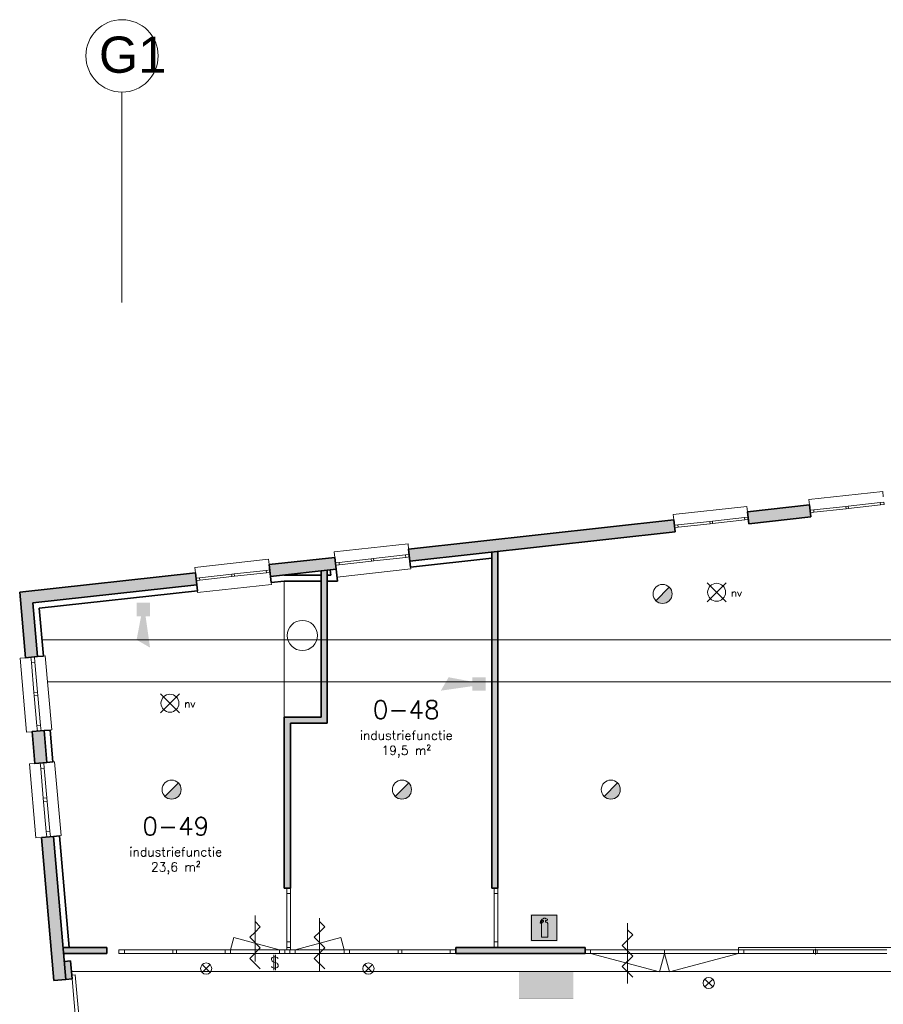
# Model space of a CAD drawing. Header units: millimetres. Extents: x -13022 to 1371524, y -38729 to 632593.
# Tile 262 of 381: x 508339 to 522652, y 616275 to 632593. Entities that reach past the tile are written whole.
import ezdxf
from ezdxf.lldxf.tags import DXFTag

# ---------------------------------------------------------------- set-up
doc = ezdxf.new("R2010")
doc.units = ezdxf.units.MM
doc.header["$LTSCALE"] = 35
for name, color, linetype, lineweight in [('A LIJN 1', 1, 'Continuous', 20), ('A LIJN 2', 2, 'Continuous', 35), ('A LIJN 5', 5, 'Continuous', 13), ('A LIJN 9', 252, 'Continuous', 18), ('A OPMER', 10, 'Continuous', 50), ('Al65----_beveiliging-inst', 92, 'Continuous', 9), ('B95 tekst', 7, 'Continuous', 25), ('brandveiligheid voorzieningen', 10, 'Continuous', 9)]:
    doc.layers.add(name, color=color, linetype=linetype, lineweight=lineweight)
doc.styles.add('Algemeen', font='simplex.shx', dxfattribs={"height": 2.5})
doc.styles.add('Arial53', font='arial.ttf', dxfattribs={"height": 0.600000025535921})
tags = doc.linetypes.add('DIVIDE2', pattern=[0.625, 0.25, -0.125, 0, -0.125, 0, -0.125]).pattern_tags.tags
tags[14:15] = [DXFTag(74, 4), DXFTag(75, 0), DXFTag(340, '0'), DXFTag(46, 1.0), DXFTag(50, 0.0), DXFTag(44, 0.0), DXFTag(45, 0.0)]
tags[12:13] = [DXFTag(74, 4), DXFTag(75, 0), DXFTag(340, '0'), DXFTag(46, 1.0), DXFTag(50, 0.0), DXFTag(44, 0.0), DXFTag(45, 0.0)]
tags[10:11] = [DXFTag(74, 4), DXFTag(75, 0), DXFTag(340, '0'), DXFTag(46, 1.0), DXFTag(50, 0.0), DXFTag(44, 0.0), DXFTag(45, 0.0)]
tags[8:9] = [DXFTag(74, 4), DXFTag(75, 0), DXFTag(340, '0'), DXFTag(46, 1.0), DXFTag(50, 0.0), DXFTag(44, 0.0), DXFTag(45, 0.0)]
tags[6:7] = [DXFTag(74, 4), DXFTag(75, 0), DXFTag(340, '0'), DXFTag(46, 1.0), DXFTag(50, 0.0), DXFTag(44, 0.0), DXFTag(45, 0.0)]
tags[4:5] = [DXFTag(74, 4), DXFTag(75, 0), DXFTag(340, '0'), DXFTag(46, 1.0), DXFTag(50, 0.0), DXFTag(44, 0.0), DXFTag(45, 0.0)]

# ---------------------------------------------------------------- blocks, each defined once
blk = doc.blocks.new('Nevenindicator')
at = {"layer": 'Al65----_beveiliging-inst', "color": 92, "ltscale": 0.7}
for p, q in [((159.1855845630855, -81.93500571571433), (161.3709309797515, -79.74965929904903)), ((159.1855845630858, -79.7496592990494), (161.3709309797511, -81.93500571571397))]:
    blk.add_line(p, q, dxfattribs=at)
blk.add_circle((160.2782577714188, -80.84233250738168), 1.545273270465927, dxfattribs=at)
blk = doc.blocks.new('Signaalgever (akoestisch)')
at = {"layer": 'Al65----_beveiliging-inst', "color": 10, "linetype": 'Continuous'}
for points in [[(3.712956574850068, 0), (3.712956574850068, 3.712956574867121), (0, 0), (0, 3.712956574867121)], [(10.23284543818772, 0), (12.37652191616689, 3.712956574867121), (3.712956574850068, 1.237652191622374), (3.712956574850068, 2.475304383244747)]]:
    blk.add_solid(points, dxfattribs=at)
blk = doc.blocks.new('Handbrandblusser')
at = {"ltscale": 0.1}
h = blk.add_hatch(color=10, dxfattribs=at)
h.paths.add_polyline_path([(15.58817086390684, 7.19129838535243), (8.58817086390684, 7.191298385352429), (8.58817086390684, 0.1912983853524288), (15.58817086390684, 0.1912983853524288)])
h.paths.add_polyline_path([(11.40672454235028, 1.098164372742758), (13.12900348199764, 1.098164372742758), (13.12900348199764, 4.758457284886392), (13.12677351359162, 4.788704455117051), (13.12008360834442, 4.836965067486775), (13.1104204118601, 4.880023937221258), (13.08886405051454, 4.945816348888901), (13.06414856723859, 4.998700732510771), (13.02586744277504, 5.058231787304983), (12.9868429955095, 5.10755201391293), (12.95413679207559, 5.140689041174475), (12.91511234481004, 5.174693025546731), (12.85471736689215, 5.214862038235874), (12.8034280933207, 5.240967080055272), (12.75566960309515, 5.259943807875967), (12.69731876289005, 5.276512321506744), (12.64287036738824, 5.285856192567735), (12.59604103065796, 5.28951667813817), (12.54084931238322, 5.286337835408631), (12.54084931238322, 5.674156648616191), (12.81457793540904, 5.67415664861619), (13.0845899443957, 5.754687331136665), (13.0845899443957, 6.042806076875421), (12.81532125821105, 6.123336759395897), (12.53954849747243, 6.123336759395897), (12.53954849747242, 6.319943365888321), (11.93857200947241, 6.319943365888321), (11.93857200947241, 6.126611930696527), (11.75088300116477, 6.127189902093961), (11.71873428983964, 6.117557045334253), (11.67878068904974, 6.100892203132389), (11.63603962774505, 6.075461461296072), (11.59274107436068, 6.04087950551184), (11.52677117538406, 5.963623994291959), (11.43701494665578, 5.860263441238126), (11.3073051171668, 5.71442198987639), (11.15195065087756, 5.537081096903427), (11.1285359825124, 5.493347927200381), (11.1142270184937, 5.460018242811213), (11.10103303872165, 5.420716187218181), (11.09192733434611, 5.385170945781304), (11.08560909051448, 5.350011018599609), (11.08282162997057, 5.317451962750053), (11.08207830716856, 5.281714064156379), (11.08300746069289, 5.251563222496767), (11.07384385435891, 5.179348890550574), (11.07204344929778, 5.126432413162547), (11.07018514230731, 5.071814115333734), (11.06888432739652, 4.982228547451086), (11.2439368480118, 4.982228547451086), (11.25973245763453, 5.227384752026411), (11.71483184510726, 5.697949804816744), (11.93857200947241, 5.697949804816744), (11.93857200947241, 5.305699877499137), (11.91645815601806, 5.30415862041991), (11.8861677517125, 5.30107610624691), (11.84937327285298, 5.295007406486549), (11.80533139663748, 5.284411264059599), (11.761289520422, 5.269672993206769), (11.72170758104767, 5.252333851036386), (11.68881554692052, 5.235669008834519), (11.65592351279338, 5.215440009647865), (11.6274914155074, 5.195018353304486), (11.59980264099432, 5.173633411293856), (11.5775029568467, 5.152922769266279), (11.5553891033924, 5.130767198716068), (11.53234609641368, 5.105047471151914), (11.51320553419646, 5.080387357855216), (11.49871073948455, 5.059291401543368), (11.48718923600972, 5.041566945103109), (11.47343776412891, 5.017484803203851), (11.46024378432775, 4.99166874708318), (11.45039475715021, 4.969513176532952), (11.4394307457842, 4.941288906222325), (11.42883839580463, 4.909307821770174), (11.42103350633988, 4.880698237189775), (11.41360027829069, 4.843515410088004), (11.40858284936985, 4.803635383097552), (11.40672454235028, 4.773002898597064)], flags=16)
at = {"layer": 'brandveiligheid voorzieningen', "ltscale": 0.1, "true_color": 0xffffff}
blk.add_hatch(color=7, dxfattribs=at).paths.add_polyline_path([(13.12900348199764, 4.758457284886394), (13.12677351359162, 4.788704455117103), (13.12008360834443, 4.836965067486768), (13.11042041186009, 4.880023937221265), (13.08886405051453, 4.945816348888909), (13.06414856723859, 4.998700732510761), (13.02586744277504, 5.058231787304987), (12.98684299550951, 5.107552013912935), (12.95413679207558, 5.14068904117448), (12.91511234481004, 5.174693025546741), (12.85471736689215, 5.214862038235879), (12.8034280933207, 5.240967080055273), (12.75566960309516, 5.259943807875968), (12.69731876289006, 5.276512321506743), (12.64287036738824, 5.285856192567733), (12.59604103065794, 5.28951667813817), (12.54084931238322, 5.286337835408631), (12.54084931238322, 5.674156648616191), (12.81457793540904, 5.67415664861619), (13.0845899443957, 5.754687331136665), (13.0845899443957, 6.042806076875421), (12.81532125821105, 6.123336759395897), (12.53954849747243, 6.123336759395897), (12.53954849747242, 6.319943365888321), (11.93857200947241, 6.319943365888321), (11.93857200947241, 6.126611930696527), (11.75088300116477, 6.127189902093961), (11.71873428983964, 6.117557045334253), (11.67878068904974, 6.100892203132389), (11.63603962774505, 6.075461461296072), (11.59274107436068, 6.04087950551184), (11.52677117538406, 5.963623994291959), (11.43701494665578, 5.860263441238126), (11.3073051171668, 5.71442198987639), (11.15195065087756, 5.537081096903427), (11.1285359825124, 5.493347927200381), (11.1142270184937, 5.460018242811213), (11.10103303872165, 5.420716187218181), (11.09192733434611, 5.385170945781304), (11.08560909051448, 5.350011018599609), (11.08282162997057, 5.317451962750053), (11.08207830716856, 5.281714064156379), (11.08300746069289, 5.251563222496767), (11.07384385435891, 5.179348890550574), (11.07204344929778, 5.126432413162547), (11.07018514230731, 5.071814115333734), (11.06888432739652, 4.982228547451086), (11.2439368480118, 4.982228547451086), (11.25973245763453, 5.227384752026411), (11.71483184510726, 5.697949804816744), (11.93857200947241, 5.697949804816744), (11.93857200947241, 5.305699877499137), (11.91645815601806, 5.30415862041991), (11.8861677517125, 5.30107610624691), (11.84937327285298, 5.295007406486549), (11.80533139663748, 5.284411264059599), (11.761289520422, 5.269672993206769), (11.72170758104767, 5.252333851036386), (11.68881554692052, 5.235669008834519), (11.65592351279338, 5.215440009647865), (11.6274914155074, 5.195018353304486), (11.59980264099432, 5.173633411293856), (11.5775029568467, 5.152922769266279), (11.5553891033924, 5.130767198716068), (11.53234609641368, 5.105047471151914), (11.51320553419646, 5.080387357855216), (11.49871073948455, 5.059291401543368), (11.48718923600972, 5.041566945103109), (11.47343776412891, 5.017484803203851), (11.46024378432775, 4.99166874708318), (11.45039475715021, 4.969513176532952), (11.4394307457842, 4.941288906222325), (11.42883839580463, 4.909307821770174), (11.42103350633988, 4.880698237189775), (11.41360027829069, 4.843515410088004), (11.40858284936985, 4.803635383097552), (11.40672454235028, 4.773002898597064), (11.40672454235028, 1.098164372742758), (13.12900348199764, 1.098164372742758)])
at = {"color": 10, "lineweight": 5, "ltscale": 0.1}
blk.add_lwpolyline([(11.40672454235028, 1.099223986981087), (11.40672454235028, 4.773002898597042), (11.40858284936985, 4.803635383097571), (11.41360027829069, 4.843515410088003), (11.42103350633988, 4.88069823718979), (11.42883839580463, 4.909307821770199), (11.43943074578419, 4.941288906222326), (11.45039475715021, 4.969513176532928), (11.46024378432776, 4.991668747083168), (11.4734377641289, 5.017484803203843), (11.48718923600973, 5.041566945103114), (11.49871073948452, 5.059291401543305), (11.51320553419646, 5.080387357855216), (11.53234609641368, 5.10504747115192), (11.55538910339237, 5.130767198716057), (11.57750295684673, 5.152922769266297), (11.59980264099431, 5.173633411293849), (11.62749141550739, 5.195018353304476), (11.65592351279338, 5.215440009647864), (11.68881554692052, 5.23566900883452), (11.72170758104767, 5.252333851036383), (11.761289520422, 5.269672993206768), (11.80533139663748, 5.284411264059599), (11.84937327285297, 5.295007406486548), (11.88616775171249, 5.30107610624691), (11.91645815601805, 5.304158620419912), (11.93857200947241, 5.305699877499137), (11.93857200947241, 5.697949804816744), (11.71483184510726, 5.697949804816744), (11.25973245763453, 5.22738475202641), (11.2439368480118, 4.982228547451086), (11.06888432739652, 4.982228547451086), (11.07018514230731, 5.071814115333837), (11.07204344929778, 5.126432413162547), (11.07384385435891, 5.179348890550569), (11.0830074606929, 5.25156322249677), (11.08207830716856, 5.281714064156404), (11.08282162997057, 5.317451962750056), (11.08560909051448, 5.350011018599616), (11.09192733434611, 5.385170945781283), (11.10103303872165, 5.420716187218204), (11.11422701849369, 5.460018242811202), (11.1285359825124, 5.493347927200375), (11.15195065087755, 5.537081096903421), (11.30730511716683, 5.714421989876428), (11.43701494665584, 5.860263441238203), (11.52677117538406, 5.963623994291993), (11.59274107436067, 6.040879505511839), (11.63603962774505, 6.075461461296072), (11.67878068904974, 6.100892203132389), (11.71873428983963, 6.117557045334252), (11.75088300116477, 6.12718990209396), (11.93857200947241, 6.126611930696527), (11.93857200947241, 6.319943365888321), (12.53954849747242, 6.319943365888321), (12.53954849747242, 6.123336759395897), (12.81532125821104, 6.123336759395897), (13.0845899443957, 6.042806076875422), (13.0845899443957, 5.754687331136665), (12.81457793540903, 5.67415664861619), (12.54084931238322, 5.67415664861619), (12.54084931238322, 5.286337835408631), (12.59604103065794, 5.28951667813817), (12.64287036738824, 5.285856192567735), (12.69731876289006, 5.276512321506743), (12.75566960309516, 5.25994380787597), (12.80342809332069, 5.24096708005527), (12.85471736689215, 5.214862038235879), (12.91511234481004, 5.17469302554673), (12.95413679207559, 5.140689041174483), (12.98684299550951, 5.107552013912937), (13.02586744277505, 5.058231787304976), (13.06414856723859, 4.99870073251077), (13.08886405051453, 4.945816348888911), (13.1104204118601, 4.880023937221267), (13.12008360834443, 4.836965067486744), (13.12677351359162, 4.788704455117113), (13.12900348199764, 4.75845728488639), (13.12900348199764, 1.098164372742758), (11.40672454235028, 1.098164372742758)], dxfattribs=at)
at = {"layer": 'Al65----_beveiliging-inst', "color": 7, "true_color": 0xffffff}
blk.add_solid([(8.33817086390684, -0.05870161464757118), (15.83817086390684, -0.05870161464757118), (8.33817086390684, 7.441298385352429), (15.83817086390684, 7.441298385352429)], dxfattribs=at)
at = {"layer": 'brandveiligheid voorzieningen', "color": 10, "ltscale": 0.1}
blk.add_lwpolyline([(8.58817086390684, 0.1912983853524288), (15.58817086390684, 0.1912983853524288), (15.58817086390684, 7.191298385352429), (8.58817086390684, 7.191298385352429)], close=True, dxfattribs=at)
blk = doc.blocks.new('Brandmelder')
at = {"layer": 'brandveiligheid voorzieningen'}
blk.add_hatch(color=256, dxfattribs=at).paths.add_polyline_path([(76.61761215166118, -89.8017357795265, 0.198912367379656), (75.84758572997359, -87.94272754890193), (72.12956926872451, -91.66074401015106, 0.6681786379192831)])
blk.add_line((72.12956926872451, -91.66074401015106), (75.84758572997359, -87.94272754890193), dxfattribs=at)
blk.add_circle((73.98857749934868, -89.8017357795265), 2.629034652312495, dxfattribs=at)
blk = doc.blocks.new('Noodverlichting')
at = {"layer": 'Al65----_beveiliging-inst', "color": 92}
for p, q in [((163.9986781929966, -62.36368555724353), (158.7538467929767, -57.11885415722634)), ((158.7538467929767, -62.36368555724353), (163.9986781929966, -57.11885415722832))]:
    blk.add_line(p, q, dxfattribs=at)
blk.add_circle((161.3762624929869, -59.74126985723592), 2.472437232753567, dxfattribs=at)
at = {"layer": 'Al65----_beveiliging-inst', "color": 7, "style": 'Algemeen'}
blk.add_text('nv', height=2.062753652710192, dxfattribs=at).set_placement((165.3264006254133, -60.95963843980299))
blk = doc.blocks.new('Vluchtrichting linksaf')
at = {"layer": 'Al65----_beveiliging-inst', "linetype": 'Continuous', "true_color": 0xffffff}
for points in [[(-6.69399999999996, 1.10590000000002), (-4.06899999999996, 1.10590000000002), (-4.06899999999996, 6.343900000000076), (-6.69399999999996, 6.343900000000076)], [(-1.985000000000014, 3.44789999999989), (0.92999999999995, 3.44789999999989), (0.92999999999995, 4.050899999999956), (-1.985000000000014, 4.050899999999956), (-1.985000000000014, 5.199399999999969), (-3.452999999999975, 3.749399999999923), (-1.985000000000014, 2.294399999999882)]]:
    blk.add_hatch(color=7, dxfattribs=at).paths.add_polyline_path(points)
h = blk.add_hatch(color=7, dxfattribs=at)
edge = h.paths.add_edge_path()
edge.add_ellipse((1.884371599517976, 5.962014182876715), major_axis=(-0.5356392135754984, 0.5356392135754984), ratio=0.9999999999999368, start_angle=226.8145226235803, end_angle=312.87195816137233, ccw=False)
edge.add_ellipse((1.902308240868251, 5.987162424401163), major_axis=(0.5226881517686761, 0.5226881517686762), ratio=0.9999999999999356, start_angle=303.43741699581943, end_angle=314.9098989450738, ccw=False)
edge.add_line((2.626499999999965, 5.838999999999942), (4.391499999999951, 5.838999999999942))
edge.add_line((4.391499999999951, 5.838999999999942), (5.437499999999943, 4.787000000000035))
edge.add_line((5.4375, 4.787000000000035), (5.024499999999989, 4.371999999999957))
edge.add_line((5.024499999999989, 4.371999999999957), (4.149499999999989, 5.252999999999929))
edge.add_line((4.149499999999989, 5.252999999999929), (3.283500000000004, 5.252999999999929))
edge.add_line((3.283500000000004, 5.252999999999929), (5.266500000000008, 3.346000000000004))
edge.add_line((5.266499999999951, 3.346000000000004), (6.433499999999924, 3.346000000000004))
edge.add_line((6.433499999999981, 3.346000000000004), (6.433499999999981, 2.613000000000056))
edge.add_line((6.433499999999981, 2.613000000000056), (4.235500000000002, 2.613000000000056))
edge.add_line((4.235500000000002, 2.613000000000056), (3.875500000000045, 2.973999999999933))
edge.add_line((3.875499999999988, 2.973999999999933), (2.932499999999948, 2.025999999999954))
edge.add_line((2.932500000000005, 2.025999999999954), (2.932500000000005, 0.8519999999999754))
edge.add_line((2.932500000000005, 0.8519999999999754), (2.203499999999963, 0.8519999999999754))
edge.add_line((2.203499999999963, 0.8519999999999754), (2.203499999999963, 2.329999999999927))
edge.add_line((2.203499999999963, 2.329999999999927), (3.360500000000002, 3.492999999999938))
edge.add_line((3.360500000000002, 3.492999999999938), (2.931500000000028, 3.923000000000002))
edge.add_line((2.931500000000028, 3.923000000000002), (2.167500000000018, 3.153999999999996))
edge.add_line((2.167500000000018, 3.153999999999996), (1.77249999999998, 3.551999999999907))
edge.add_line((1.772499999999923, 3.551999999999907), (2.536499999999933, 4.320999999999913))
edge.add_line((2.536499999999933, 4.320999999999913), (2.056499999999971, 4.802999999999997))
edge.add_line((2.056500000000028, 4.802999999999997), (2.056500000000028, 5.267000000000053))
edge.add_line((2.056500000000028, 5.267000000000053), (1.912500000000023, 5.252999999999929))
edge.add_ellipse((1.940810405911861, 6.011200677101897), major_axis=(-0.536502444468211, 0.536502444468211), ratio=0.9999999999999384, start_angle=46.90339105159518, end_angle=132.861630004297, ccw=False)
edge.add_ellipse((1.943140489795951, 5.95847877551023), major_axis=(-0.5382059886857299, 0.5382059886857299), ratio=0.9999999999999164, start_angle=-42.69286938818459, end_angle=42.92784833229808, ccw=False)
at = {"layer": 'Al65----_beveiliging-inst', "color": 7, "true_color": 0xffffff, "const_width": 0.05}
blk.add_lwpolyline([(-7.5, 0), (7.5, 0), (7.5, 7.5), (-7.5, 7.5)], close=True, dxfattribs=at)
at = {"layer": 'Al65----_beveiliging-inst', "color": 7, "true_color": 0xffffff}
blk.add_solid([(-7.5, 0), (7.5, 0), (-7.5, 7.5), (7.5, 7.5)], dxfattribs=at)
at = {"layer": 'Al65----_beveiliging-inst', "color": 92}
blk.add_solid([(-7.25, 0.25), (7.25, 0.25), (-7.25, 7.25), (7.25, 7.25)], dxfattribs=at)
blk = doc.blocks.new('Panieksluiting')
at = {"layer": 'brandveiligheid voorzieningen', "lineweight": 0, "style": 'Algemeen'}
blk.add_text('$', height=3.094130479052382, dxfattribs=at).set_placement((158.4270897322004, -91.61071185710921))

msp = doc.modelspace()

# ---------------------------------------------------------------- hatches: boundary and pattern name
at = {"layer": 'A LIJN 9', "ltscale": 0.1}
h = msp.add_hatch(color=256, dxfattribs=at)
h.dxf.hatch_style = 1
h.paths.add_polyline_path([(521429.4059521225, 624551.7097596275), (520400.6689077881, 624438.0394164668), (520422.6329809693, 624239.2517272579), (521451.3709945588, 624352.9221775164)])
h = msp.add_hatch(color=256, dxfattribs=at)
h.dxf.hatch_style = 1
h.paths.add_polyline_path([(514784.8445719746, 623817.5407652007), (519178.1075752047, 624302.9571715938), (519200.0722619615, 624104.1656887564), (514806.8085458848, 623618.7492036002)])
h = msp.add_hatch(color=256, dxfattribs=at)
h.dxf.hatch_style = 1
h.paths.add_polyline_path([(516261.6547560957, 623779.4967433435), (516161.6543776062, 623768.4475927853), (516161.6543776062, 618199.7735623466), (516261.6547560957, 618199.7735623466)])
h = msp.add_hatch(color=256, dxfattribs=at)
h.dxf.hatch_style = 1
h.paths.add_polyline_path([(513562.2830009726, 623682.4661556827), (512473.9077544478, 623562.2078243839), (512495.8731179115, 623363.4163695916), (513584.2476745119, 623483.6746186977), (513584.2476702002, 623483.6746577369)])
h = msp.add_hatch(color=256, dxfattribs=at)
h.dxf.hatch_style = 1
h.paths.add_polyline_path([(508555.503099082, 622928.0330735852), (511273.3115457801, 623228.3302305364), (511273.311541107, 623228.3302728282), (511251.3470775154, 623427.121770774), (508339.0708780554, 623105.33680359), (508434.9575823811, 622019.2963365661), (508634.1827637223, 622036.8859056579)])
h = msp.add_hatch(color=256, dxfattribs=at)
h.dxf.hatch_style = 1
h.paths.add_polyline_path([(513436.6606122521, 623467.3672164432), (513336.6604721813, 623456.3178569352), (513336.6607105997, 621031.9497052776), (512724.6578163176, 621031.9497052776), (512724.6576971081, 618199.7735623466), (512824.6577775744, 618199.7735623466), (512824.6577775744, 620931.9512311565), (513436.6607314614, 620931.9512311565)])
h = msp.add_hatch(color=256, dxfattribs=at)
h.dxf.hatch_style = 1
h.paths.add_polyline_path([(508742.358756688, 620811.6509441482), (508543.1338107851, 620794.0613750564), (508589.746073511, 620266.1149148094), (508788.9710201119, 620283.7044362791)])
h = msp.add_hatch(color=256, dxfattribs=at)
h.dxf.hatch_style = 1
h.paths.add_polyline_path([(508897.1470082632, 619058.4695015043), (508697.9220605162, 619040.8799592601), (508907.2380727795, 616670.1028768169), (509106.4630186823, 616687.6924459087)])
h.paths.add_polyline_path([(509179.6947157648, 616995.3248921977), (509080.0784897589, 616986.531677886), (509106.4627102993, 616687.695938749), (509206.0788280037, 616696.4891378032)])
h = msp.add_hatch(color=256, dxfattribs=at)
h.dxf.hatch_style = 1
h.paths.add_polyline_path([(509784.6618181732, 617217.7789513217), (509059.6616578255, 617217.7789513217), (509068.4905274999, 617117.7804772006), (509784.6618181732, 617117.7804772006)])
h = msp.add_hatch(color=256, dxfattribs=at)
h.dxf.hatch_style = 1
h.paths.add_polyline_path([(517709.6146232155, 617217.7789513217), (515564.657605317, 617217.7789513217), (515564.657605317, 617117.7804772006), (517709.6146232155, 617117.7804772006)])

# ---------------------------------------------------------------- linework, layer by layer
at = {"layer": 'A LIJN 1', "color": 1, "linetype": 'DIVIDE2'}
msp.add_line((510034.4835913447, 631392.9342750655), (510034.4835913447, 627907.9451862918), dxfattribs=at)
at = {"layer": 'A LIJN 1', "linetype": 'Continuous'}
for p, q in [((512724.6577537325, 621031.9497052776), (512724.6577537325, 623287.6221064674)), ((508709.6367574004, 622317.7811268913), (549322.1560693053, 622317.7811268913)), ((508801.8987870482, 621617.7803758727), (549383.9617944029, 621617.7803758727)), ((512239.6573341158, 617747.6403895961), (512239.6573341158, 616985.4524497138)), ((513309.6573031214, 617701.6809229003), (513309.6573031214, 616814.4891683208)), ((512327.124703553, 617560.1518396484), (512239.6575129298, 617647.641915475)), ((512239.6575129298, 617472.6960901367), (512327.1208888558, 617560.1518396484)), ((513397.1246159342, 617560.1518396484), (513309.6574223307, 617647.641915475)), ((513309.6574223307, 617472.6960901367), (513397.1208012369, 617560.1518396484)), ((512152.1941668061, 617385.2403465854), (512239.6575129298, 617472.6960901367)), ((512327.124703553, 617210.3097740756), (512152.1941668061, 617385.2403465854)), ((513222.1940464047, 617385.2403465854), (513309.6574223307, 617472.6960901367)), ((513397.1246159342, 617210.3097740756), (513222.1940464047, 617385.2403465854)), ((512327.124703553, 617210.3097740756), (512152.1941668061, 617035.3792075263)), ((513397.1246159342, 617210.3097740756), (513222.1940464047, 617035.3792075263)), ((512327.124703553, 616860.448640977), (512152.1941668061, 617035.3792075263)), ((513397.1246159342, 616860.448640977), (513222.1940464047, 617035.3792075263)), ((509195.3697806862, 616817.781252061), (549707.3641902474, 616817.781252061))]:
    msp.add_line(p, q, dxfattribs=at)
at = {"layer": 'A LIJN 1', "color": 1, "linetype": 'Continuous'}
for p, q in [((518412.3643374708, 617621.6752771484), (518412.3643374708, 616617.9674092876)), ((518499.8277133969, 617423.887038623), (518412.3643374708, 617511.3771204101)), ((518324.9009585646, 617248.97554556), (518499.8277133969, 617423.887038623)), ((518499.8277133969, 617074.0449790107), (518324.9009585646, 617248.97554556)), ((518499.8277133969, 617074.0449790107), (518324.9009585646, 616899.114406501)), ((518499.8277133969, 616724.1838459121), (518324.9009585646, 616899.114406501))]:
    msp.add_line(p, q, dxfattribs=at)
at = {"layer": 'A LIJN 1', "color": 2, "linetype": 'Continuous', "lineweight": 0}
msp.add_ellipse((510034.8405066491, 631992.9365488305), major_axis=(0.3592666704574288, 599.9998895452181), ratio=0.9990326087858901, start_param=4.688801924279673e-06, end_param=6.283179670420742, dxfattribs=at)
at = {"layer": 'A LIJN 1', "linetype": 'Continuous'}
msp.add_ellipse((513024.6577015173, 622387.6206014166), major_axis=(-250.2820218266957, 0.001252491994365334), ratio=0.9988731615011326, start_param=-1.570791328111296, end_param=4.712383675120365, dxfattribs=at)
at = {"layer": 'A LIJN 2'}
for p, q in [((520400.6689077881, 624438.0394164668), (521429.4059521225, 624551.7097596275)), ((521429.4059521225, 624551.7097596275), (521451.3709938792, 624352.9221836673)), ((520400.6689077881, 624438.0394164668), (520422.6329809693, 624239.2517272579)), ((520422.6329809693, 624239.2517272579), (521451.3700253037, 624352.9220704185)), ((514784.8445719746, 623817.5407652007), (519178.1075752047, 624302.9571715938)), ((519178.1075752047, 624302.9571715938), (519200.0722623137, 624104.1656855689)), ((514806.8091219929, 623618.749267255), (519200.072125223, 624104.165673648)), ((514784.8445719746, 623817.5407652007), (514806.8081265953, 623618.7529985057)), ((516161.6543776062, 618199.7735623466), (516161.6543776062, 623768.4494320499)), ((516261.6547560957, 618199.7735623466), (516261.6547560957, 623779.4967893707)), ((512473.9077544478, 623562.2078243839), (513562.2830009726, 623682.4661556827)), ((512473.9077544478, 623562.2078243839), (512495.8731180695, 623363.4163681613)), ((513562.2830009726, 623682.4661556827), (513584.2481529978, 623483.6747054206)), ((514806.8088835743, 623618.7530819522), (514817.7909201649, 623519.3573359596)), ((514817.7909201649, 623519.3573359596), (516161.5280127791, 623667.8253475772)), ((508339.0708780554, 623105.33680359), (511251.3470775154, 623427.121770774)), ((511251.3470775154, 623427.121770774), (511273.311541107, 623228.3302728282)), ((512495.8727813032, 623363.4163323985), (513584.2480278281, 623483.6746577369)), ((512714.9266428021, 623387.6205805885), (513336.6607105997, 623387.6205805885)), ((513336.6604721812, 623456.3194636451), (513336.6607105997, 621031.9497052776)), ((513436.6606122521, 623467.3668269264), (513436.6607314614, 620931.9512311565)), ((513494.2483520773, 623387.6205805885), (513436.6606122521, 623387.6205805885)), ((513484.8520374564, 623472.6959590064), (513494.2483520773, 623387.6205805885)), ((513584.2476702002, 623483.6746577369), (513605.9009647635, 623287.6221064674)), ((508554.5402294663, 622927.926683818), (511273.3119285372, 623228.3302728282)), ((511273.311541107, 623228.3302728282), (511284.2940217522, 623128.9383355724)), ((512495.8727216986, 623363.4163323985), (512506.8551755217, 623264.0205804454)), ((512506.8551755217, 623264.0205804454), (512720.4505032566, 623287.6221064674)), ((512720.4505032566, 623287.6221064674), (513336.6607105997, 623287.6221064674)), ((513605.9009647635, 623287.6221064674), (513436.6606122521, 623287.6221064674)), ((508434.9575823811, 622019.2963365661), (508339.0708780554, 623105.33680359)), ((508663.7192493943, 622839.3837455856), (511284.2940217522, 623128.9383355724)), ((508634.1827637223, 622036.8859056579), (508555.4178512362, 622928.9986137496)), ((508733.7954765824, 622045.6787768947), (508663.7192493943, 622839.3837455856)), ((508434.9575823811, 622019.2963365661), (508634.1827637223, 622036.8859056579)), ((508634.1827637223, 622036.8859056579), (508733.7954765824, 622045.6787768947)), ((512724.6578163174, 621031.9458905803), (512724.6576971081, 618199.7735623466)), ((513336.6607105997, 621031.9497052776), (512724.6577537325, 621031.9497052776)), ((512824.6577775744, 620931.9512311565), (512824.6577775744, 618199.7735623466)), ((513436.6606122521, 620931.9512311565), (512824.6577775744, 620931.9512311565)), ((508543.1338107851, 620794.0613750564), (508742.358756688, 620811.6509441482)), ((508543.1338107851, 620794.0613750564), (508589.746073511, 620266.1149148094)), ((508742.358756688, 620811.6509441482), (508841.971225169, 620820.4476360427)), ((508788.9710164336, 620283.7044779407), (508742.358756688, 620811.6509441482)), ((508742.358756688, 620811.6509441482), (508788.9710164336, 620283.7044779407)), ((508888.5837263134, 620292.5011757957), (508841.971225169, 620820.4476360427)), ((508589.746073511, 620266.1149148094), (508788.9710194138, 620283.7044362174)), ((508788.9710164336, 620283.7044779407), (508888.5837263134, 620292.5011757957)), ((508697.9220605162, 619040.8799592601), (508897.1472448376, 619058.4695223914)), ((508697.9220605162, 619040.8799592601), (508907.2380727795, 616670.1028768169)), ((508897.147006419, 619058.4695223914), (509106.4630186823, 616687.6924459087)), ((508897.1472448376, 619058.4695223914), (508996.7597192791, 619067.2623995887)), ((509160.0509292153, 617217.7789513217), (508996.7597192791, 619067.2623995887)), ((512824.6577775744, 618199.7735623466), (512724.6576971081, 618199.7735623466)), ((516261.6547560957, 618199.7735623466), (516161.6543776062, 618199.7735623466)), ((509059.6612131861, 617217.7789513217), (509784.6618181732, 617217.7789513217)), ((509784.6618181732, 617117.7804772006), (509784.6618181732, 617217.7789513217)), ((515564.657605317, 617217.7789513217), (517709.6146232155, 617217.7789513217)), ((515564.657605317, 617117.7804772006), (515564.657605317, 617217.7789513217)), ((517709.6146232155, 617117.7804772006), (517709.6146232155, 617217.7789513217)), ((509068.4900915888, 617117.7804772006), (509784.6618181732, 617117.7804772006)), ((515564.657605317, 617117.7804772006), (517709.6146232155, 617117.7804772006)), ((509179.6947157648, 616995.3248921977), (509080.0822413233, 616986.53200904)), ((509206.0788280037, 616696.4891378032), (509179.6947157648, 616995.3248921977)), ((508907.2380727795, 616670.1028768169), (509106.4630186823, 616687.6924459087)), ((509206.0788280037, 616696.4891378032), (509106.4663565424, 616687.6962606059))]:
    msp.add_line(p, q, dxfattribs=at)
at = {"layer": 'A LIJN 5', "linetype": 'Continuous'}
for p, q in [((521419.5096737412, 624641.2826601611), (522642.0705294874, 624776.3687197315)), ((522642.0705294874, 624776.3687197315), (522651.9544101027, 624686.914074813)), ((519168.2108199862, 624392.5262633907), (520390.7716757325, 624527.6123170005)), ((520390.7716757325, 624527.6123170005), (520400.6555563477, 624438.1576661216)), ((521429.3935573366, 624551.8280152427), (521419.5096737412, 624641.2826601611)), ((522030.6813842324, 624527.719128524), (521498.9164120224, 624468.9613465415)), ((522602.2031313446, 624590.8714417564), (522070.4419708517, 624532.0945862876)), ((522074.8326874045, 624492.3568908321), (522606.5938478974, 624551.1108521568)), ((519178.0947006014, 624303.0716125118), (519168.2108199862, 624392.5262633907)), ((521503.3071285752, 624429.2083863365), (522035.0759154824, 624487.9661683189)), ((519779.3825304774, 624278.962725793), (519247.6175582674, 624220.2049438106)), ((519252.0082748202, 624180.451989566), (519783.7770587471, 624239.2097655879)), ((520350.9042775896, 624342.1150390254), (519819.1431170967, 624283.3381835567)), ((519823.5338336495, 624243.6004821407), (520355.2949911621, 624302.3544434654)), ((513552.3984051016, 623771.9208006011), (514774.9592608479, 623907.0068601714)), ((514774.9592608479, 623907.0068601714), (514784.8431414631, 623817.552215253)), ((513562.2822886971, 623682.4661556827), (513552.3984051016, 623771.9208006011)), ((514735.0918627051, 623721.5095821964), (514203.3307022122, 623662.7327326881)), ((511241.4626008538, 623516.5764216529), (512464.0234566, 623651.6624752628)), ((512464.0234566, 623651.6624752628), (512473.9073401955, 623562.2078243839)), ((514163.5701155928, 623658.3572749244), (513631.8051433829, 623599.599492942)), ((513636.1958599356, 623559.8465267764), (514167.9646468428, 623618.6043087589)), ((514207.7214187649, 623622.9950312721), (514739.4825792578, 623681.7489925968)), ((511251.3464844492, 623427.121770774), (511241.4626008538, 623516.5764216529)), ((511852.6343113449, 623403.0128840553), (511320.869339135, 623344.2551020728)), ((512424.1560584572, 623466.1651972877), (511892.3949009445, 623407.3883418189)), ((511896.7856145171, 623367.6506404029), (512428.5467750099, 623426.4046076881)), ((514821.0889613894, 623489.5416621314), (513598.5598182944, 623354.375499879)), ((514817.7947348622, 623519.3573359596), (514821.0889613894, 623489.5416621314)), ((511287.5887877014, 623099.118847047), (512510.1522660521, 623234.1705743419)), ((511325.2600556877, 623304.5021418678), (511857.0288425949, 623363.2599238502)), ((512510.1522660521, 623234.1705743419), (512506.8548178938, 623264.0243891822)), ((511284.2937535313, 623128.9383355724), (511287.5887877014, 623099.118847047)), ((508345.3081465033, 622011.3808397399), (508434.9575823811, 622019.2963365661)), ((508453.4848517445, 620786.1458782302), (508345.3081465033, 622011.3808397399)), ((508532.5263297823, 621937.5588122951), (508576.0608470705, 621444.4786850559)), ((508635.8280903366, 621449.7544113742), (508592.2940528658, 621942.8345386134)), ((508763.7491917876, 622048.3223620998), (508733.7954765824, 622045.6787768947)), ((508871.8586659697, 620823.0912212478), (508763.7491917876, 622048.3223620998)), ((508581.3375270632, 621384.7100142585), (508624.8718059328, 620891.6298810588)), ((508684.6392846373, 620896.9056133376), (508641.1054855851, 621389.9857405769)), ((508531.6646850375, 620793.10770074), (508453.4848517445, 620786.1458782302)), ((508841.9707513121, 620820.4476360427), (508871.8586659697, 620823.0912212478)), ((508918.4733099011, 620295.1409463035), (508888.5834908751, 620292.5011757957)), ((509026.6550219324, 619069.8983553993), (508918.4733099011, 620295.1409463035)), ((508500.0971114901, 620258.1994179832), (508589.7465503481, 620266.1149148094)), ((508608.2731014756, 619032.9644624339), (508500.0971114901, 620258.1994179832)), ((508687.3145824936, 620184.3773964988), (508730.8490997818, 619691.2972692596)), ((508790.6163430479, 619696.5729955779), (508747.0823055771, 620189.6531228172)), ((508736.1257767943, 619631.5285925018), (508779.6600556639, 619138.4484652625)), ((508839.4275403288, 619143.7241915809), (508795.8937382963, 619636.8043247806)), ((508697.9225403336, 619040.8799592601), (508608.2731014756, 619032.9644624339)), ((508996.7597192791, 619067.2623995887), (509026.6550219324, 619069.8983553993)), ((512764.6578347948, 618109.7734097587), (512764.6578347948, 617307.7752892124)), ((512824.6577775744, 617307.7752892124), (512824.6577775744, 618109.7734097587)), ((516201.6543394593, 618109.7734097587), (516201.6543394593, 617307.7752892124)), ((516261.6542792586, 617307.7752892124), (516261.6542792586, 618109.7734097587)), ((511834.6577203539, 617177.7818564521), (511888.9162546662, 617380.2812401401)), ((511888.9162546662, 617380.2812401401), (512644.6577137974, 617177.7894798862)), ((513660.3990382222, 617380.2812401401), (512904.6576983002, 617177.7894798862)), ((513714.6576231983, 617177.7818564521), (513660.3990382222, 617380.2812401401)), ((510074.6578401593, 617177.7818564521), (510879.6577698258, 617177.7818564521)), ((510939.6577692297, 617177.7818564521), (511744.6577257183, 617177.7818564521)), ((511834.6577203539, 617177.7818564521), (512644.6577137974, 617177.7818564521)), ((513714.6576231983, 617177.7818564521), (512904.6576983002, 617177.7818564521)), ((514609.6574670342, 617177.7818564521), (513804.6576535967, 617177.7818564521)), ((515474.6574557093, 617177.7818564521), (514669.6576452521, 617177.7818564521)), ((517799.6152526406, 617177.7856651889), (520250.6158864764, 617177.7856651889)), ((519025.1115149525, 617117.7804772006), (519025.1115149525, 617177.7856651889)), ((520250.6158864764, 617177.7856651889), (520250.6158864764, 617217.7789513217)), ((520250.6158864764, 617217.7789513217), (525234.6150285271, 617217.7789513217)), ((520340.616036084, 617177.7856651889), (521496.6142422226, 617177.7856651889)), ((521526.6149288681, 617192.7850607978), (521526.6149288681, 617102.7810935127)), ((521556.6156125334, 617177.7856651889), (522712.6138156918, 617177.7856651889)), ((510074.6578401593, 617117.7804772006), (510879.6577698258, 617117.7804772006)), ((511744.6577257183, 617117.7804772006), (510939.6577692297, 617117.7804772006)), ((511834.6577203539, 617117.7804772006), (512644.6577137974, 617117.7804772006)), ((513714.6576231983, 617117.7804772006), (512904.6576983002, 617117.7804772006)), ((513804.6576535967, 617117.7804772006), (514609.6574670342, 617117.7804772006)), ((515474.6574557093, 617117.7804772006), (514669.6576452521, 617117.7804772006)), ((520250.6158864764, 617117.7804772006), (517799.6152526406, 617117.7804772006)), ((517799.6152526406, 617117.7804772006), (518943.0192297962, 616811.4068929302)), ((518943.0192297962, 616811.4068929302), (519025.1115149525, 617117.7804772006)), ((519025.1115149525, 617117.7804772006), (519107.2057044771, 616811.4030782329)), ((519107.2057044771, 616811.4030782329), (520250.6158864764, 617117.7919272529)), ((521496.6142422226, 617117.7804772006), (520340.616036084, 617117.7804772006)), ((522712.6138156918, 617117.7804772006), (521556.6156125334, 617117.7804772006)), ((509200.8019095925, 616756.257814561), (509260.5691558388, 616761.5335408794)), ((509469.9228352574, 613708.1125918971), (509206.0793048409, 616696.4891378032)), ((509260.5691558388, 616761.5335408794), (509534.9672353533, 613653.6196414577))]:
    msp.add_line(p, q, dxfattribs=at)
for points in [[(509984.6578097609, 617117.7804772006), (510074.6578401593, 617117.7804772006), (510074.6578401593, 617177.7818564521), (509984.6578097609, 617177.7818564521)], [(510879.6577698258, 617117.7804772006), (510939.6577692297, 617117.7804772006), (510939.6577692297, 617177.7818564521), (510879.6577698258, 617177.7818564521)], [(511744.6577257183, 617117.7804772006), (511834.657708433, 617117.7804772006), (511834.657708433, 617177.7818564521), (511744.6577257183, 617177.7818564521)], [(512644.6577137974, 617117.7804772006), (512734.657747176, 617117.7804772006), (512734.657747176, 617177.7818564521), (512644.6577137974, 617177.7818564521)], [(512734.657747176, 617117.7804772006), (512814.6576649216, 617117.7804772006), (512814.6576649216, 617177.7818564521), (512734.657747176, 617177.7818564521)], [(512764.6577155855, 617217.7789513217), (512824.6576583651, 617217.7789513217), (512824.6576583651, 617177.7818564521), (512764.6577155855, 617177.7818564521)], [(512904.6576983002, 617117.7804772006), (512904.6576983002, 617177.7818564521), (512814.6576649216, 617177.7818564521), (512814.6576649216, 617117.7804772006)], [(513804.6576535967, 617117.7804772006), (513804.6576535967, 617177.7818564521), (513714.6576231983, 617177.7818564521), (513714.6576231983, 617117.7804772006)], [(514669.6576452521, 617117.7804772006), (514669.6576452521, 617177.7818564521), (514609.6574670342, 617177.7818564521), (514609.6574670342, 617117.7804772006)], [(515564.657605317, 617117.7804772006), (515564.657605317, 617177.7818564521), (515474.6574557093, 617177.7818564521), (515474.6574557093, 617117.7804772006)], [(517709.6151000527, 617117.7804772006), (517799.6152526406, 617117.7804772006), (517799.6152526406, 617177.7856651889), (517709.6151000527, 617177.7856651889)], [(520250.6158864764, 617117.7804772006), (520340.616036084, 617117.7804772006), (520340.616036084, 617177.7856651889), (520250.6158864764, 617177.7856651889)], [(521496.6142422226, 617117.7804772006), (521556.6156125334, 617117.7804772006), (521556.6156125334, 617177.7856651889), (521496.6142422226, 617177.7856651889)]]:
    msp.add_3dface(points, dxfattribs=at)

# ---------------------------------------------------------------- block references
at = {"ltscale": 0.1, "xscale": 60, "yscale": 60, "zscale": 60}
for name, p in [('Noodverlichting', (510206.2447204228, 626688.3271704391)), ('Noodverlichting', (501146.6544642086, 624848.9068995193)), ('Handbrandblusser', (516303.5249020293, 617321.3033370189, -88999.99856948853))]:
    msp.add_blockref(name, p, dxfattribs=at)
for p, rotation in [((510276.6630844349, 622929.2923454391), 270), ((516061.6549527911, 621695.2411586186), 180)]:
    msp.add_blockref('Signaalgever (akoestisch)', p, dxfattribs=dict(at, rotation=rotation))
at = {"layer": 'A OPMER', "ltscale": 0.1, "xscale": 60, "yscale": 60, "zscale": 60}
msp.add_blockref('Vluchtrichting linksaf', (517065.4268519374, 616377.5766445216), dxfattribs=at)
at = {"layer": 'Al65----_beveiliging-inst', "xscale": 60, "yscale": 60, "zscale": 60}
for name, p in [('Brandmelder', (514554.4238431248, 628463.3887648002)), ('Brandmelder', (506417.6951400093, 625220.5185064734)), ('Brandmelder', (510235.3650442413, 625220.5185064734)), ('Brandmelder', (513696.3000830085, 625220.5185064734)), ('Panieksluiting', (502980.1259815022, 622371.2440079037)), ('Nevenindicator', (501812.9622677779, 621718.3261586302)), ('Nevenindicator', (504502.9641474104, 621718.3261586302)), ('Nevenindicator', (510143.1250581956, 621477.8247607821))]:
    msp.add_blockref(name, p, dxfattribs=at)

# ---------------------------------------------------------------- texts
at = {"layer": 'A LIJN 1', "color": 1, "linetype": 'ByBlock', "style": 'Arial53', "oblique": 359.9999999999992}
msp.add_text('G1', height=600.0000121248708, rotation=359.9654665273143, dxfattribs=at).set_placement((509652.1430528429, 631713.6206094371))
at = {"layer": 'B95 tekst', "char_height": 300, "width": 4383.912724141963, "attachment_point": 2, "style": 'Algemeen'}
for s, insert in [('\\pt3600;0-48\\P{\\H0.5x;\\C1;industriefunctie\\P\\ptz;\\C256;19,5 m²}', (514745.548695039, 621307.5472208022)), ('\\pt3600;0-49\\P{\\H0.5x;\\C1;industriefunctie\\P\\ptz;\\C256;23,6 m²}', (510925.569326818, 619375.9481128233))]:
    msp.add_mtext(s, dxfattribs=dict(at, insert=insert))

# ---------------------------------------------------------------- meshes
at = {"layer": 'A LIJN 5', "linetype": 'Continuous'}
mesh = msp.add_polyface(dxfattribs=at)
corners = [(522030.6813842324, 624527.719128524), (522035.0759154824, 624487.9623536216), (522074.8326874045, 624492.3568908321), (522070.4381591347, 624532.113659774)]
mesh.append_faces([[corners[k] for k in face] for face in [(0, 1, 2, 3)]])
mesh = msp.add_polyface(dxfattribs=at)
corners = [(522666.2328219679, 624557.7026490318), (522606.5938478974, 624551.1146608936), (522602.2031313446, 624590.8714417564), (522661.8382907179, 624597.4594239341)]
mesh.append_faces([[corners[k] for k in face] for face in [(0, 1, 2, 3)]])
mesh = msp.add_polyface(dxfattribs=at)
corners = [(520414.9339652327, 624308.9462403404), (520355.2949911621, 624302.3582641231), (520350.9042775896, 624342.1150390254), (520410.5394369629, 624348.7030152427)]
mesh.append_faces([[corners[k] for k in face] for face in [(0, 1, 2, 3)]])
mesh = msp.add_polyface(dxfattribs=at)
corners = [(521439.2774349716, 624462.3733643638), (521498.9164120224, 624468.9613465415), (521503.3071285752, 624429.2083863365), (521443.6719662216, 624422.6165894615)]
mesh.append_faces([[corners[k] for k in face] for face in [(0, 1, 2, 3)]])
mesh = msp.add_polyface(dxfattribs=at)
corners = [(519187.9785812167, 624213.6169616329), (519247.6175582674, 624220.2049438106), (519252.0082748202, 624180.451989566), (519192.3731124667, 624173.860192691)]
mesh.append_faces([[corners[k] for k in face] for face in [(0, 1, 2, 3)]])
mesh = msp.add_polyface(dxfattribs=at)
corners = [(519779.3825304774, 624278.962725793), (519783.7770587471, 624239.2059508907), (519823.5338336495, 624243.6004821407), (519819.1393053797, 624283.357257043)]
mesh.append_faces([[corners[k] for k in face] for face in [(0, 1, 2, 3)]])
mesh = msp.add_polyface(dxfattribs=at)
corners = [(514799.1215533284, 623688.3407894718), (514739.4825792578, 623681.752807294), (514735.0918627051, 623721.5095821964), (514794.7270220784, 623728.0975643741)]
mesh.append_faces([[corners[k] for k in face] for face in [(0, 1, 2, 3)]])
mesh = msp.add_polyface(dxfattribs=at)
corners = [(513572.1661663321, 623593.0115048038), (513631.8051433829, 623599.599492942), (513636.1958599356, 623559.8465267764), (513576.5606975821, 623553.2547299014)]
mesh.append_faces([[corners[k] for k in face] for face in [(0, 1, 2, 3)]])
mesh = msp.add_polyface(dxfattribs=at)
corners = [(514163.5701155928, 623658.3572749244), (514167.9646468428, 623618.6004940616), (514207.7214187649, 623622.9950312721), (514203.3268904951, 623662.7518002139)]
mesh.append_faces([[corners[k] for k in face] for face in [(0, 1, 2, 3)]])
mesh = msp.add_polyface(dxfattribs=at)
corners = [(511852.6343113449, 623403.0128840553), (511857.0288425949, 623363.2561151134), (511896.7856145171, 623367.6506404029), (511892.3910862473, 623407.4074153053)]
mesh.append_faces([[corners[k] for k in face] for face in [(0, 1, 2, 3)]])
mesh = msp.add_polyface(dxfattribs=at)
corners = [(512488.1857520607, 623432.9964045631), (512428.5467750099, 623426.4084223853), (512424.1560584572, 623466.1651972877), (512483.7912178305, 623472.7531794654)]
mesh.append_faces([[corners[k] for k in face] for face in [(0, 1, 2, 3)]])
mesh = msp.add_polyface(dxfattribs=at)
corners = [(511261.2303620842, 623337.6671258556), (511320.869339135, 623344.2551020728), (511325.2600556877, 623304.5021418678), (511265.6248963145, 623297.9103509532)]
mesh.append_faces([[corners[k] for k in face] for face in [(0, 1, 2, 3)]])
mesh = msp.add_polyface(dxfattribs=at)
corners = [(508524.6108329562, 622027.2118333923), (508532.5263297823, 621937.5588122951), (508592.2940528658, 621942.8345386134), (508584.3787944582, 622032.4875597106)]
mesh.append_faces([[corners[k] for k in face] for face in [(0, 1, 2, 3)]])
mesh = msp.add_polyface(dxfattribs=at)
corners = [(508576.0296142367, 621444.4748703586), (508581.3377625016, 621384.7100142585), (508641.1054855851, 621389.9857405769), (508635.8278519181, 621449.7544113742)]
mesh.append_faces([[corners[k] for k in face] for face in [(0, 1, 2, 3)]])
mesh = msp.add_polyface(dxfattribs=at)
corners = [(508624.8718059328, 620891.6298810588), (508632.7868259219, 620801.9768718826), (508692.5552612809, 620807.2525982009), (508684.6388107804, 620896.9056133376)]
mesh.append_faces([[corners[k] for k in face] for face in [(0, 1, 2, 3)]])
mesh = msp.add_polyface(dxfattribs=at)
corners = [(508679.3990856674, 620274.0304056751), (508687.3145824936, 620184.3773964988), (508747.0823055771, 620189.6531228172), (508739.1670471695, 620279.3061379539)]
mesh.append_faces([[corners[k] for k in face] for face in [(0, 1, 2, 3)]])
mesh = msp.add_polyface(dxfattribs=at)
corners = [(508730.8178639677, 619691.2934545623), (508736.1260181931, 619631.5285925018), (508795.8937382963, 619636.8043247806), (508790.6161046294, 619696.5729955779)]
mesh.append_faces([[corners[k] for k in face] for face in [(0, 1, 2, 3)]])
mesh = msp.add_polyface(dxfattribs=at)
corners = [(508779.6600556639, 619138.4484652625), (508787.5750756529, 619048.7954560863), (508847.3435139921, 619054.0711764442), (508839.4270634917, 619143.7241915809)]
mesh.append_faces([[corners[k] for k in face] for face in [(0, 1, 2, 3)]])
mesh = msp.add_polyface(dxfattribs=at)
corners = [(512764.6578347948, 618199.7735623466), (512824.6577775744, 618199.7735623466), (512824.6577775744, 618109.7734097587), (512764.6578347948, 618109.7734097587)]
mesh.append_faces([[corners[k] for k in face] for face in [(0, 1, 2, 3)]])
mesh = msp.add_polyface(dxfattribs=at)
corners = [(516201.6543394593, 618199.7735623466), (516261.6542792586, 618199.7735623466), (516261.6542792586, 618109.7734097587), (516201.6543394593, 618109.7734097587)]
mesh.append_faces([[corners[k] for k in face] for face in [(0, 1, 2, 3)]])
mesh = msp.add_polyface(dxfattribs=at)
corners = [(512764.6577155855, 617217.7789513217), (512824.6576583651, 617217.7789513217), (512824.6576583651, 617307.7752892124), (512764.6577155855, 617307.7752892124)]
mesh.append_faces([[corners[k] for k in face] for face in [(0, 1, 2, 3)]])
mesh = msp.add_polyface(dxfattribs=at)
corners = [(516201.6543394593, 617217.7789513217), (516261.6542792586, 617217.7789513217), (516261.6542792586, 617307.7752892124), (516201.6543394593, 617307.7752892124)]
mesh.append_faces([[corners[k] for k in face] for face in [(0, 1, 2, 3)]])

doc.saveas('drawing.dxf')
